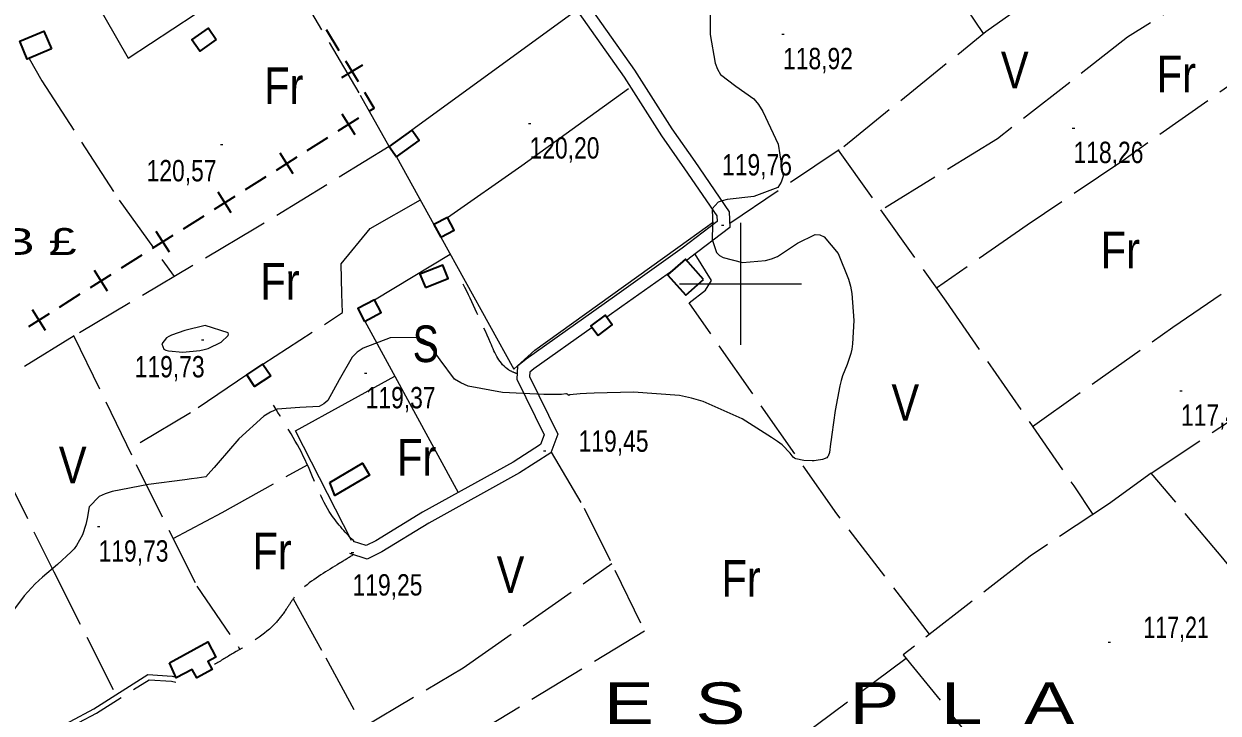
# Model space of a CAD drawing. Extents: x 483855 to 488461, y 4388206 to 4391419.
# Drawn here: x 486706.5 to 487195.6, y 4389824.2 to 4390106.5 of the extents above; entities that cross this region are included whole.
import ezdxf
from ezdxf.enums import TextEntityAlignment as Align

# ---------------------------------------------------------------- set-up
doc = ezdxf.new("R2010")
doc.units = 0
doc.header["$LTSCALE"] = 4
doc.linetypes.add('LONG_DASHED', pattern=[7.5, 6, -1.5])
doc.linetypes.add('MEDIUM_DASHED', pattern=[4.5, 3, -1.5])
for name, color, linetype, lineweight in [('1', 7, 'Continuous', 13), ('25', 7, 'LONG_DASHED', 25), ('34', 7, 'Continuous', 35), ('38', 7, 'Continuous', 25), ('47', 7, 'Continuous', 35), ('51', 7, 'Continuous', 13), ('7', 7, 'Continuous', 13), ('9', 7, 'Continuous', 13)]:
    doc.layers.add(name, color=color, linetype=linetype, lineweight=lineweight)
doc.layers.add('31', color=7, linetype='Continuous')
doc.layers.add('5', color=7, linetype='Continuous')

msp = doc.modelspace()

# ---------------------------------------------------------------- linework, layer by layer
at = {"layer": '1'}
for p, q in [((487000, 4390025), (487000, 4389975)), ((486975, 4390000), (487025, 4390000))]:
    msp.add_line(p, q, dxfattribs=at)
at = {"layer": '25'}
for points in [[(487099.47, 4390102.52), (487050.11, 4390176.76), (487038.82, 4390195.37), (487031.22, 4390191.66), (487025.8, 4390190.83), (487022.91, 4390194.57)], [(486995.55, 4390024.89), (487042.24, 4390056.32), (487100.49, 4390103.34), (487144.92, 4390135.35), (487166.8, 4390154.28)], [(486856.1, 4390056.21), (486843.76, 4390078.24), (486817.32, 4390123.13), (486819.48, 4390125.47), (486808.67, 4390143.88)], [(487193.38, 4390122.75), (487158.43, 4390101), (487105.19, 4390059.4), (487057.48, 4390030.14)], [(486708.69, 4390092.36), (486713.78, 4390083.14), (486745.52, 4390034.29), (486768.01, 4390002.96)], [(487215.89, 4390092.32), (487156.5, 4390050.41), (487117.4, 4390024.05), (487080.21, 4389998.23)], [(486856.1, 4390056.21), (486801.49, 4390022.78), (486727.11, 4389978.73), (486683.95, 4389952.25), (486718.73, 4389882.01), (486744.11, 4389831.61)], [(487039.92, 4390054.76), (487084.02, 4389992.88), (487136.44, 4389917.23), (487144.24, 4389905.54)], [(486804.38, 4389967.1), (486836.98, 4389988.24), (486836.73, 4389995.97), (486836.45, 4390008.21), (486848.23, 4390022.68), (486868.85, 4390034.41)], [(487119.54, 4389941.63), (487177.08, 4389982.27), (487253.89, 4390034.96)], [(487077.41, 4389856.45), (487039.42, 4389905.74), (486978.96, 4389992.25), (486985.62, 4389997.4), (486988.05, 4390001.32), (486981.42, 4390012.2)], [(487238.66, 4389835.35), (487197.56, 4389887.65), (487168.16, 4389922.48), (487210.23, 4389950.42), (487248.02, 4389980.71), (487249.23, 4389975.36), (487257.27, 4389973.19), (487262.95, 4389974.92), (487266.55, 4389977.83), (487266.77, 4389980.6), (487264.37, 4389986.21), (487279.78, 4389999.63)], [(486726.88, 4389978.6), (486752.44, 4389926), (486777.32, 4389876.2), (486794.83, 4389850.56)], [(486797.74, 4389962.7), (486774.75, 4389947.17), (486749.49, 4389932.07)], [(486922.38, 4389931.06), (486935.95, 4389908.14), (486948.56, 4389882.68), (486960.66, 4389857.75), (486892.81, 4389816.46), (486846.7, 4389783.53), (486767.8, 4389732.92), (486730.53, 4389782.29)], [(486767.58, 4389895.71), (486787.72, 4389906.39), (486822.6, 4389925.9)], [(487168.16, 4389922.48), (487150.65, 4389909.81), (487118.58, 4389888.44), (487066.65, 4389848.08), (487100.45, 4389806.23), (487137.35, 4389759.8)], [(486816.77, 4389871), (486830.13, 4389846.76), (486845.44, 4389818.45), (486886.44, 4389842.66), (486947.22, 4389885.4)], [(487067.88, 4389846.57), (486994.66, 4389792.19), (486874.88, 4389707.53), (486820.98, 4389663.25), (486766.63, 4389625.09)]]:
    msp.add_lwpolyline(points, dxfattribs=at)
at = {"layer": '34'}
for p, q in [((486835.65, 4390095.49), (486830.44, 4390104.03)), ((486845.13, 4390089.56), (486836.6, 4390084.35)), ((486843.47, 4390082.69), (486838.26, 4390091.23)), ((486842.13, 4390061.11), (486836.79, 4390069.56)), ((486835.23, 4390062.66), (486843.68, 4390068.01)), ((486822.55, 4390054.65), (486831, 4390059.99)), ((486809.87, 4390046.63), (486818.33, 4390051.98)), ((486816.77, 4390045.08), (486811.43, 4390053.53)), ((486797.19, 4390038.62), (486805.65, 4390043.96)), ((486784.52, 4390030.6), (486792.97, 4390035.95)), ((486791.41, 4390029.05), (486786.07, 4390037.5)), ((486771.84, 4390022.59), (486780.29, 4390027.93)), ((486766.06, 4390013.02), (486760.71, 4390021.47)), ((486759.16, 4390014.57), (486767.61, 4390019.91)), ((486746.48, 4390006.56), (486754.93, 4390011.9)), ((486733.8, 4389998.54), (486742.25, 4390003.88)), ((486740.7, 4389996.99), (486735.35, 4390005.44)), ((486721.12, 4389990.52), (486729.57, 4389995.87)), ((486708.44, 4389982.51), (486716.89, 4389987.85)), ((486715.34, 4389980.95), (486710, 4389989.41))]:
    msp.add_line(p, q, dxfattribs=at)
msp.add_lwpolyline([(486847.91, 4390070.68), (486850, 4390072), (486846.08, 4390078.42)], dxfattribs=at)
at = {"layer": '38'}
for points in [[(486872.24, 4390211.59), (486889.26, 4390184.99), (486913.24, 4390150.79), (486937.5, 4390114.6), (486956.56, 4390087.49), (486971.91, 4390063.52), (486981.27, 4390050.07), (486995.36, 4390029.47), (486995.63, 4390023.05), (486979.14, 4390010.46), (486977.93, 4390009.6)], [(486867.3, 4390209.81), (486885.01, 4390182.14), (486909.02, 4390147.9), (486933.28, 4390111.7), (486952.31, 4390084.64), (486967.66, 4390060.68), (486977.06, 4390047.16), (486990.31, 4390027.8), (486990.41, 4390025.5), (486976.1, 4390014.57), (486948.43, 4389994.88), (486912.2, 4389969.2), (486908.65, 4389966.26), (486908.43, 4389960.97), (486919.56, 4389938.15), (486918.07, 4389934.18), (486906.87, 4389926.94), (486869.72, 4389906.45), (486850.59, 4389894.71), (486846.65, 4389892.77), (486841.46, 4389894.42)], [(486972.21, 4390005.53), (486951.4, 4389990.71), (486945.2, 4389986.32)], [(486939.26, 4389982.11), (486915.31, 4389965.13), (486913.67, 4389963.77), (486913.6, 4389962.05), (486925.12, 4389938.41), (486922.27, 4389930.8), (486909.5, 4389922.54), (486872.3, 4389902.02), (486853.07, 4389890.23), (486847.07, 4389887.26), (486839.9, 4389889.55)], [(486627.64, 4389765.77), (486654.64, 4389782.42), (486696.21, 4389805.2), (486735.15, 4389825.93), (486757.25, 4389839.95), (486767.23, 4389839.31), (486769.19, 4389838.81)]]:
    msp.add_lwpolyline(points, dxfattribs=at)
at = {"layer": '38', "linetype": 'MEDIUM_DASHED'}
msp.add_lwpolyline([(486629.17, 4389764.28), (486655.69, 4389780.63), (486697.19, 4389803.37), (486736.2, 4389824.14), (486757.8, 4389837.83), (486766.91, 4389837.25), (486768.67, 4389836.8)], dxfattribs=at)
at = {"layer": '38', "linetype": 'LONG_DASHED'}
for points in [[(487166.8, 4390154.28), (487180.04, 4390141.55), (487200.96, 4390112.05), (487223.95, 4390081.66), (487240.87, 4390054.73), (487262.52, 4390021.83), (487286.98, 4389990.35), (487314.44, 4389952.72), (487329.13, 4389935.15), (487331.96, 4389931.4)], [(486908.53, 4389963.16), (486905.01, 4389964.77), (486897.58, 4389975.85), (486886.43, 4389999.92)], [(486841.93, 4389894.27), (486832.34, 4389905.52), (486822.38, 4389926.34), (486808.67, 4389950.26)], [(486841.46, 4389889.05), (486835.79, 4389885.55), (486820.74, 4389875.29), (486817.04, 4389871.41), (486814.15, 4389867.06), (486809.95, 4389861.47), (486792.29, 4389848.72), (486784.51, 4389844.05)]]:
    msp.add_spline(points, degree=3, dxfattribs=at)
at = {"layer": '47'}
for points in [[(486717.73, 4390096.24), (486707.82, 4390092.07), (486704.75, 4390099.36), (486714.66, 4390103.53)], [(486785.28, 4390100.11), (486778.54, 4390095.34), (486775.3, 4390099.92), (486782.04, 4390104.69)], [(486859.13, 4390052.03), (486868.37, 4390058.72), (486865.34, 4390062.9), (486856.1, 4390056.21)], [(486877.17, 4390019.07), (486882.68, 4390021.98), (486879.94, 4390027.18), (486874.43, 4390024.27)], [(486870.93, 4389998.45), (486880.23, 4390002.21), (486878, 4390007.72), (486868.7, 4390003.96)], [(486984.84, 4390001.85), (486977.41, 4390010.18), (486970.11, 4390003.66), (486977.54, 4389995.33)], [(486845.96, 4389984.62), (486852.86, 4389988.24), (486850.09, 4389993.52), (486843.19, 4389989.9)], [(486941.62, 4389978.9), (486947.45, 4389983.2), (486944.54, 4389987.15), (486938.71, 4389982.85)], [(486807.56, 4389962.29), (486800.92, 4389957.89), (486797.74, 4389962.7), (486804.38, 4389967.1)], [(486831.78, 4389918.67), (486845.12, 4389926.57), (486848.02, 4389921.67), (486833.79, 4389913.26)], [(486766.08, 4389844.83), (486781.75, 4389853.35), (486785.15, 4389847.08), (486781.86, 4389845.29), (486783.64, 4389841.99), (486777.28, 4389838.57), (486775.38, 4389842.09), (486768.88, 4389838.59)]]:
    msp.add_lwpolyline(points, close=True, dxfattribs=at)
at = {"layer": '51'}
for p, q in [((486932.34, 4390111.72), (486865.34, 4390062.9)), ((486859.13, 4390052.03), (486874.43, 4390024.27)), ((486850.09, 4389993.52), (486881.03, 4390012.11)), ((486846.12, 4389984.7), (486884.27, 4389914.52))]:
    msp.add_line(p, q, dxfattribs=at)
for points in [[(486713.74, 4390156.22), (486734.79, 4390117.63), (486749.21, 4390092.42), (486776.62, 4390110.46), (486754.52, 4390154.56), (486746.81, 4390166.76)], [(486879.94, 4390027.18), (486910.43, 4390048.51), (486954.1, 4390080.01)], [(486877.17, 4390019.07), (486907.12, 4389965.02), (486915.73, 4389972.9), (486978.66, 4390018.07), (486988.91, 4390025.38)], [(486840.69, 4389894.88), (486817.7, 4389939.82), (486858.33, 4389962.25)]]:
    msp.add_lwpolyline(points, dxfattribs=at)
at = {"layer": '7'}
for p, q in [((487016.9, 4390102.29), (487017.9, 4390102.29)), ((486913.08, 4390065.69), (486914.08, 4390065.69)), ((487135.87, 4390063.84), (487136.87, 4390063.84)), ((486786.96, 4390057.13), (486787.96, 4390057.13)), ((486992.2, 4390024.08), (486993.2, 4390024.08)), ((486779.16, 4389977.13), (486780.16, 4389977.13)), ((486845.96, 4389963.38), (486846.96, 4389963.38)), ((487179.87, 4389956.22), (487180.87, 4389956.22)), ((486919.26, 4389931.67), (486920.26, 4389931.67)), ((486736.57, 4389900.59), (486737.57, 4389900.59)), ((486840.58, 4389889.91), (486841.58, 4389889.91)), ((487150.55, 4389853.22), (487151.55, 4389853.22))]:
    msp.add_line(p, q, dxfattribs=at)
at = {"layer": '9'}
for points in [[(486987.56, 4390113.26), (486987.51, 4390102.08), (486989.53, 4390090.38), (486990.57, 4390087.92), (486991.83, 4390085.81), (486998.11, 4390081.03), (487005.41, 4390075.82), (487007.31, 4390073.44), (487009.16, 4390070.66), (487015.37, 4390057.23), (487017.41, 4390044.15), (487016.63, 4390041.6), (487015.27, 4390039.51), (487005.47, 4390035.79), (486994.56, 4390034.58), (486992.5, 4390034.06), (486990.86, 4390033.47), (486988.38, 4390030.71), (486988.52, 4390026.8), (486988.53, 4390025.49), (486988.53, 4390024.09), (486988.41, 4390018.19), (486990.18, 4390012.78), (486991.37, 4390011.68), (486992.87, 4390010.74), (487000.78, 4390008.8), (487010.25, 4390009.51), (487012.73, 4390010.24), (487015.14, 4390011.21), (487023.33, 4390016.65), (487030.62, 4390020.25), (487032.47, 4390020.05), (487034.24, 4390019.33), (487040.03, 4390012.43), (487044.24, 4390001.97), (487045.02, 4389999), (487045.63, 4389996.01), (487046.43, 4389984.96), (487045.81, 4389975.37), (487045.53, 4389973.29), (487045.2, 4389971.47), (487043.6, 4389966.96), (487041.7, 4389962.34), (487041.18, 4389960.43), (487040.66, 4389958.26), (487038.81, 4389948.15), (487037.32, 4389938.28), (487037.04, 4389936.26), (487036.8, 4389934.54), (487036.41, 4389930.87), (487035.94, 4389929.41), (487035.66, 4389929.08), (487035.31, 4389928.79), (487033.51, 4389928), (487030.99, 4389927.61), (487030.18, 4389927.57), (487029.33, 4389927.55), (487025.85, 4389927.7), (487022.7, 4389928.36), (487022.06, 4389928.66), (487021.51, 4389929), (487020.34, 4389930.66), (487016.98, 4389934.02), (487015.06, 4389935.44), (487012.7, 4389937.07)], [(487012.7, 4389937.07), (487000.6, 4389944.71), (486984.69, 4389951.88), (486979.94, 4389953.21), (486975.04, 4389954.26), (486956.09, 4389955.68), (486939.98, 4389955.25), (486936.86, 4389955.12), (486934.33, 4389955), (486930.06, 4389954.53), (486929.69, 4389954.24), (486929.61, 4389954.23), (486929.55, 4389954.24), (486929.41, 4389954.53), (486928.97, 4389954.85), (486928.71, 4389954.89), (486928.39, 4389954.9), (486926.72, 4389954.74), (486921.77, 4389954.66), (486919.37, 4389954.73), (486916.53, 4389954.83), (486902.56, 4389955.51), (486888.37, 4389958.12), (486885.39, 4389959.44), (486882.83, 4389961.01), (486876.99, 4389968.86), (486871.93, 4389976.03), (486869.85, 4389977.19), (486867.48, 4389977.99), (486856.48, 4389977.86), (486845.41, 4389973.72), (486842.99, 4389971.98), (486840.86, 4389969.99), (486835.53, 4389960.66), (486830.95, 4389952.24), (486829.3, 4389950.81), (486827.47, 4389949.78), (486819.49, 4389949.33), (486810.14, 4389948.65), (486807.45, 4389947.47), (486804.71, 4389945.86), (486794.47, 4389936.46), (486786.01, 4389926.66), (486784.39, 4389924.79), (486783.1, 4389923.28), (486781.04, 4389920.9), (486777.44, 4389920.42), (486775.17, 4389920.13), (486772.35, 4389919.76), (486757.56, 4389917.82), (486742.64, 4389914.95), (486739.74, 4389913.98), (486737.36, 4389912.95), (486733.2, 4389908.61), (486732.36, 4389903.93), (486732.08, 4389902.68), (486731.78, 4389901.46), (486730.49, 4389897.19), (486728.04, 4389892.82), (486727, 4389891.53), (486725.81, 4389890.2), (486720.2, 4389885.1), (486714.09, 4389879.89), (486712.58, 4389878.48), (486711.15, 4389877.1), (486706.65, 4389872.23), (486701.81, 4389865.79)]]:
    msp.add_lwpolyline(points, dxfattribs=at)
msp.add_lwpolyline([(486780.71, 4389982.91), (486772.37, 4389980.84), (486766.96, 4389979.02), (486765.85, 4389978.44), (486764.92, 4389977.84), (486763, 4389975.41), (486763.82, 4389973.29), (486764.63, 4389972.89), (486765.69, 4389972.57), (486771.58, 4389972.06), (486778.58, 4389972.68), (486780.32, 4389973.06), (486781.99, 4389973.55), (486787.31, 4389976.07), (486790.19, 4389978.81), (486790.31, 4389979.42), (486790.13, 4389979.98)], close=True, dxfattribs=at)

# ---------------------------------------------------------------- texts
at = {"layer": '31'}
for s, width, p in [('V', 0.85, (487112.3, 4390080.05)), ('Fr', 0.85, (487178.5, 4390078.45)), ('Fr', 0.85, (486812.92, 4390073.64)), ('Fr', 0.85, (487155.53, 4390006.37)), ('Fr', 0.85, (486811.32, 4389993.56)), ('S', 0.8, (486871.07, 4389967.95)), ('V', 0.85, (487067.48, 4389943.9)), ('V', 0.85, (486726.47, 4389918.27)), ('Fr', 0.85, (486867.36, 4389921.48)), ('Fr', 0.85, (486808.12, 4389883.04)), ('V', 0.85, (486905.78, 4389873.43)), ('Fr', 0.85, (487000.24, 4389871.83))]:
    msp.add_text(s, height=15, dxfattribs=dict(at, width=width)).set_placement(p, align=Align.CENTER)
at = {"layer": '5', "width": 1.4}
msp.add_text('C A N   X A M B £', height=10.99, dxfattribs=at).set_placement((486563.41, 4390011.86))
at = {"layer": '5', "width": 1.35}
msp.add_text('E  S     P  L  A', height=16.99, dxfattribs=at).set_placement((487136.65, 4389819.75), align=Align.RIGHT)
at = {"layer": '7'}
for s, width, p in [('118,92', 0.8, (487017.4, 4390087.92)), ('120,20', 0.8, (486913.58, 4390051.32)), ('118,26', 0.8, (487136.37, 4390049.47)), ('120,57', 0.8, (486756.73, 4390041.99)), ('119,76', 0.8, (486992.42, 4390044.41)), ('119,73', 0.8, (486751.86, 4389961.69)), ('119,37', 0.8, (486846.46, 4389949.01)), ('117,43', 0.8, (487180.37, 4389941.85)), ('119,45', 0.8, (486933.67, 4389931.21)), ('119,73', 0.8, (486737.07, 4389886.22)), ('119,25', 0.8, (486841.08, 4389872.33)), ('117,21', 0.75, (487164.95, 4389854.9))]:
    msp.add_text(s, height=8.75, dxfattribs=dict(at, width=width)).set_placement(p)

doc.saveas('drawing.dxf')
